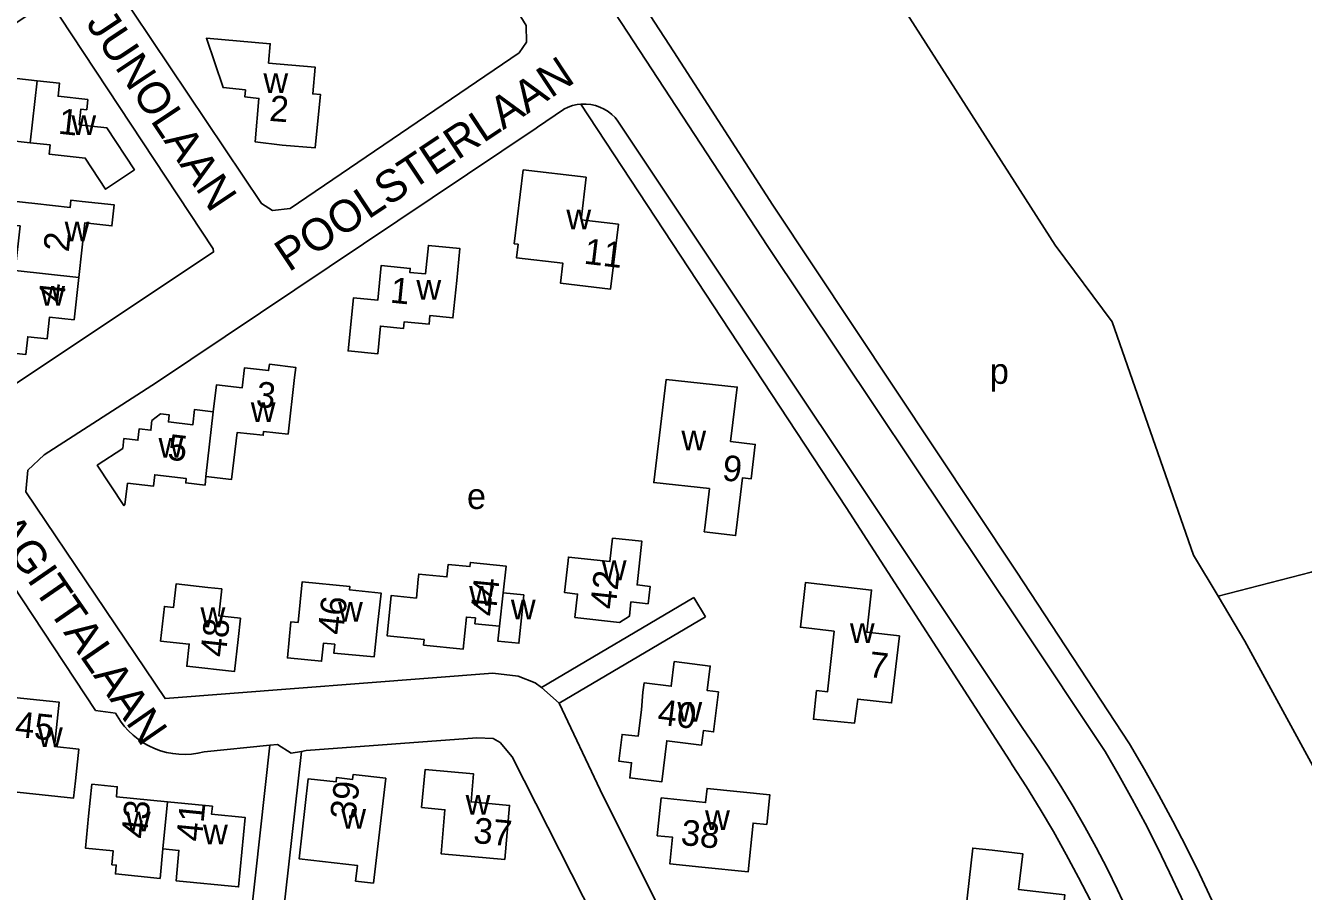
# Model space of a CAD drawing. Extents: x 161936 to 163647, y 386450 to 388633.
# Drawn here: x 163064.5 to 163263.9, y 386693.2 to 386828.3 of the extents above; entities that cross this region are included whole.
import ezdxf

# ---------------------------------------------------------------- set-up
doc = ezdxf.new("R2010")
doc.units = 0
for name, color, linetype in [('BLT_Basislijn', 7, 'Continuous'), ('BLT_Bebouwing', 7, 'Continuous'), ('BLT_Centroide', 7, 'Continuous'), ('BLT_Huisnummer', 7, 'Continuous'), ('BLT_Onderdoorgang_en_onderverdeling', 7, 'Continuous'), ('BLT_Onderverdeling_panden', 7, 'Continuous'), ('BLT_Straatnaam', 7, 'Continuous')]:
    doc.layers.add(name, color=color, linetype=linetype)

msp = doc.modelspace()

# ---------------------------------------------------------------- linework, layer by layer
at = {"layer": 'BLT_Basislijn'}
for p, q in [((163189.64, 386849.52), (163225.12, 386794.1)), ((163151.13, 386816.08), (163192.54, 386753.17)), ((163148.41, 386815.25), (163144.35, 386812.48)), ((163144.16, 386812.35), (163144.35, 386812.48)), ((163219.99, 386718.81), (163156.93, 386813.43)), ((163181.09, 386800.3), (163219.06, 386743.22)), ((163180.29, 386793.87), (163219.67, 386734.98)), ((163192.54, 386753.17), (163218.05, 386713.63)), ((163219.06, 386743.22), (163236.74, 386716.28)), ((163144.99, 386725.07), (163168.76, 386739.12)), ((163168.76, 386739.12), (163170.56, 386736.08)), ((163147.73, 386722.61), (163170.56, 386736.08)), ((163219.67, 386734.98), (163232.92, 386715.08)), ((163144.99, 386725.07), (163147.73, 386722.61)), ((163075.4, 386721.5), (163078.55, 386721.05)), ((163102.61, 386716.07), (163092.35, 386715.02)), ((163102.61, 386716.07), (163097.9, 386673.65)), ((163107.53, 386715.09), (163102.66, 386671.24)), ((163108.27, 386715.22), (163107.53, 386715.09))]:
    msp.add_line(p, q, dxfattribs=at)
for points in [[(163041.43, 387010.28), (163046.83, 386997.8), (163059.85, 386971.31), (163059.76, 386971.05), (163072.52, 386946.92), (163122.02, 386861.84), (163142.61, 386828.34), (163142.67, 386825.74), (163141.49, 386824.06), (163105.78, 386799.8), (163103.02, 386799.5), (163101.31, 386800.57), (163055.49, 386868.86), (163046.57, 386879.05), (163042.28, 386882.62), (163025.82, 386893.1), (163016.18, 386897.9), (163004.37, 386901.72), (162982.84, 386906.21), (162981.52, 386907.52), (162981.49, 386910.57), (162999.62, 387003.83), (162999.12, 387009.53), (162997.02, 387014.12)], [(163126.25, 386879.29), (163142.32, 386853.16), (163155.58, 386831.66), (163180.29, 386793.87)], [(163131.07, 386879.7), (163151.56, 386845.93), (163165.62, 386824.22), (163181.09, 386800.3)], [(162940.71, 386853.55), (162982.76, 386826.76), (162995.17, 386821.26), (163006.15, 386818.25), (163030.8, 386815.23), (163038.87, 386815.62), (163043.97, 386816.9), (163048.01, 386818.74), (163065.99, 386830.74), (163069.02, 386830.52), (163069.91, 386829.65), (163093.78, 386793.5), (163093.85, 386793.02), (163019.85, 386743.74), (163013.25, 386739.82), (163009.49, 386739.71), (163008.7, 386739.9), (162933.41, 386788.33)], [(163151.13, 386816.08), (163150.55, 386816.01), (163149.84, 386815.85), (163149.16, 386815.62), (163148.5, 386815.3), (163148.41, 386815.25)], [(163156.93, 386813.43), (163156.47, 386813.99), (163155.95, 386814.49), (163155.38, 386814.94), (163154.76, 386815.32), (163154.11, 386815.62), (163153.42, 386815.86), (163152.72, 386816.02), (163151.99, 386816.1), (163151.27, 386816.09), (163151.13, 386816.08)], [(163144.99, 386725.07), (163144, 386725.82), (163141.35, 386726.84), (163137.39, 386727.31), (163086.27, 386723.35), (163064.56, 386755.62), (163064.88, 386758.96), (163067.41, 386761.38), (163084.93, 386772.65), (163144.16, 386812.35)], [(163225.12, 386794.1), (163234.05, 386782.14), (163246.73, 386745.71), (163250.55, 386739.31)], [(163368.56, 386781.63), (163265.08, 386743.08), (163250.55, 386739.31)], [(163014.03, 386725.24), (163014.93, 386726.52), (163051.26, 386751.13), (163054.67, 386751.69), (163055.81, 386751.1), (163075.4, 386721.5)], [(163250.55, 386739.31), (163254.72, 386732.31), (163271.87, 386700.81)], [(163177.58, 386619.44), (163178.27, 386621.3), (163179.18, 386625.93), (163181.03, 386638.86), (163181.74, 386647.56), (163181.38, 386653.99), (163177.88, 386661.58), (163154.16, 386709.12), (163147.73, 386722.61)], [(163092.35, 386715.02), (163091.39, 386714.81), (163090.41, 386714.68), (163089.42, 386714.62), (163088.44, 386714.65), (163087.46, 386714.76), (163086.49, 386714.95), (163085.54, 386715.21), (163084.62, 386715.55), (163083.72, 386715.96), (163082.87, 386716.45), (163082.05, 386717), (163081.28, 386717.62), (163080.57, 386718.29), (163079.91, 386719.03), (163079.31, 386719.81), (163078.78, 386720.64), (163078.55, 386721.05)], [(163236.43, 386690.15), (163234.88, 386693.49), (163233.25, 386696.81), (163231.55, 386700.08), (163229.79, 386703.32), (163227.95, 386706.52), (163226.04, 386709.68), (163224.07, 386712.8), (163222.03, 386715.87), (163219.99, 386718.81)], [(163108.27, 386715.22), (163134.91, 386717.19), (163137.45, 386717.11), (163138.57, 386716.47), (163140.41, 386714.26), (163169.99, 386655.89), (163171.59, 386649.47), (163171.55, 386645.41), (163171.35, 386641.51), (163170.22, 386632.6), (163168.9, 386625.34)], [(163107.53, 386715.09), (163105.95, 386714.83), (163103.81, 386716.19), (163102.61, 386716.07)], [(163232.92, 386715.08), (163235.08, 386711.38), (163237.16, 386707.65), (163239.17, 386703.88), (163241.11, 386700.08), (163242.98, 386696.23), (163244.77, 386692.36), (163246.5, 386688.45), (163248.15, 386684.51), (163249.73, 386680.53), (163251.23, 386676.53), (163252.65, 386672.51), (163254.01, 386668.45), (163255.28, 386664.37), (163255.63, 386663.22)], [(163236.74, 386716.28), (163239.06, 386712.3), (163241.32, 386708.27), (163243.5, 386704.21), (163245.61, 386700.11), (163247.65, 386695.98), (163249.62, 386691.8), (163251.51, 386687.6), (163253.33, 386683.36), (163255.08, 386679.1), (163256.76, 386674.8), (163258.36, 386670.48), (163259.88, 386666.12), (163260.85, 386663.22)], [(163232.43, 386688.14), (163230.64, 386691.81), (163228.78, 386695.44), (163226.86, 386699.03), (163224.86, 386702.59), (163222.79, 386706.11), (163220.65, 386709.58), (163218.45, 386713.01), (163218.05, 386713.63)]]:
    msp.add_lwpolyline(points, dxfattribs=at)
at = {"layer": 'BLT_Bebouwing'}
msp.add_line((163092.65, 386758), (163092.5, 386756.62), dxfattribs=at)
for points in [[(163102.41, 386822.49), (163102.68, 386825.5), (163092.71, 386826.37), (163095.32, 386818.67), (163098.81, 386818.3), (163098.7, 386817.24), (163100.92, 386816.97), (163100.33, 386810.2), (163104.52, 386809.7), (163109.67, 386809.25), (163109.88, 386811.42)], [(163109.88, 386811.42), (163110.5, 386817.6), (163109.32, 386817.67), (163109.68, 386821.86), (163102.41, 386822.49)], [(163065.24, 386810.06), (163057.79, 386810.89), (163057.52, 386808.43), (163053.63, 386808.86), (163054.63, 386817.86), (163058.24, 386817.46), (163058.59, 386820.58), (163066.3, 386819.73)], [(163066.3, 386819.73), (163069.8, 386819.34), (163069.58, 386817.3), (163074.21, 386816.78), (163074.04, 386815.21), (163073.14, 386815.3), (163072.87, 386812.84), (163077.19, 386812.36), (163081.5, 386805.85), (163076.99, 386802.81), (163073.82, 386807.66), (163068.18, 386808.28), (163068.34, 386809.72), (163065.24, 386810.06)], [(163142.13, 386805.85), (163151.96, 386804.68), (163151.17, 386798.03), (163156.99, 386797.33), (163155.78, 386787.22), (163147.97, 386788.15), (163148.34, 386791.26), (163141.09, 386792.12), (163141.34, 386794.22), (163140.75, 386794.29), (163142.13, 386805.85)], [(163072.8, 386789.03), (163073.73, 386797.54), (163077.98, 386797.08), (163078.33, 386800.37), (163073.36, 386800.91), (163071.59, 386801.1), (163071.47, 386799.98), (163065.94, 386800.58), (163062.59, 386800.95), (163062.18, 386797.23), (163063.66, 386797.07), (163062.9, 386790.11)], [(163131.78, 386788.57), (163132.28, 386793.55), (163127.35, 386794.04), (163126.9, 386789.6), (163124.45, 386789.84), (163124.52, 386790.46), (163120.01, 386790.92), (163119.46, 386785.48), (163115.67, 386785.87), (163114.83, 386777.58), (163119.44, 386777.11), (163119.88, 386781.45), (163123.47, 386781.08), (163123.58, 386782.14), (163127.46, 386781.74), (163127.59, 386783.08), (163131.19, 386782.72), (163131.78, 386788.57)], [(163062.9, 386790.11), (163062.22, 386783.84), (163061.2, 386783.95), (163060.49, 386777.45), (163064.54, 386777.01), (163064.84, 386779.79), (163067.87, 386779.46), (163068.24, 386782.86), (163072.08, 386782.45), (163072.8, 386789.03)], [(163093.79, 386768.09), (163094.29, 386772.27), (163098.28, 386771.8), (163098.66, 386774.94), (163102.43, 386774.5), (163102.54, 386775.49), (163106.65, 386775.01), (163106.47, 386773.43), (163105.45, 386764.6), (163101.65, 386765.03), (163101.58, 386764.41), (163097.54, 386764.87), (163096.66, 386757.52), (163092.65, 386758)], [(163170.46, 386750), (163171.19, 386756.1), (163162.51, 386757.05), (163164.43, 386773.1), (163175.53, 386771.95), (163174.5, 386763.44), (163178.35, 386762.98), (163177.7, 386757.62), (163176.38, 386757.78), (163175.44, 386750)], [(163092.5, 386756.62), (163089.49, 386756.98), (163089.57, 386757.67), (163084.67, 386758.25), (163084.45, 386756.46), (163080.41, 386756.94), (163080.01, 386753.58), (163079.84, 386753.45), (163075.68, 386759.73), (163079.67, 386762.37), (163079.85, 386763.9), (163082.04, 386763.64), (163082.25, 386765.43), (163084.05, 386765.21), (163084.23, 386766.72), (163085.54, 386767.75), (163086.93, 386767.59), (163086.8, 386766.49), (163090.58, 386766.03), (163090.86, 386768.44), (163093.79, 386768.09)], [(163156.07, 386748.39), (163160.66, 386747.88), (163159.91, 386741.07), (163161.93, 386740.84), (163161.63, 386738.13), (163158.96, 386738.43), (163158.71, 386736.18), (163157.17, 386735.23), (163150.22, 386736), (163150.63, 386739.65), (163148.6, 386739.87), (163149.15, 386744.84), (163149.21, 386745.42), (163155.66, 386744.7), (163156.07, 386748.39)], [(163170.46, 386750), (163170.38, 386749.38), (163175.29, 386748.78), (163175.44, 386750)], [(163126.69, 386732.57), (163120.91, 386733.15), (163121.54, 386739.42), (163125.48, 386739.02), (163125.78, 386741.99), (163125.86, 386742.75), (163130.25, 386742.31), (163130.45, 386744.26), (163133.84, 386743.92), (163133.9, 386744.57), (163139.46, 386744.01), (163139.04, 386739.83)], [(163097.67, 386732.55), (163098.03, 386735.87), (163094.66, 386736.24), (163095.12, 386740.45), (163092.96, 386740.69), (163087.99, 386741.23), (163087.59, 386737.56), (163086.16, 386737.72), (163085.57, 386732.32), (163090.05, 386731.83), (163089.65, 386728.37), (163097.12, 386727.58), (163097.67, 386732.55)], [(163119.42, 386734.8), (163119.97, 386739.81), (163115.06, 386740.29), (163115.11, 386740.81), (163107.64, 386741.54), (163107.02, 386735.22), (163105.9, 386735.33), (163105.35, 386729.69), (163110.7, 386729.17), (163110.98, 386731.98), (163112.73, 386731.81), (163112.59, 386730.44), (163118.87, 386729.83), (163119.42, 386734.8)], [(163190.67, 386733.85), (163185.39, 386734.47), (163186.21, 386741.47), (163196.5, 386740.27), (163195.74, 386733.7), (163200.83, 386733.11), (163199.61, 386722.66), (163194.33, 386723.25), (163193.83, 386719.5), (163187.42, 386720.12), (163187.92, 386724.58), (163189.61, 386724.39), (163190.67, 386733.85)], [(163139.04, 386739.83), (163142.24, 386739.51), (163141.99, 386736.94)], [(163141.99, 386736.94), (163141.48, 386731.96), (163138.2, 386732.29), (163138.43, 386734.62)], [(163138.43, 386734.62), (163134.6, 386735.01), (163134.69, 386735.92), (163133.29, 386736.06), (163132.79, 386731.05), (163126.6, 386731.68), (163126.69, 386732.57)], [(163172, 386719.41), (163171.85, 386718.15), (163170.25, 386718.35), (163169.97, 386716.08), (163164.55, 386716.75), (163163.76, 386710.34), (163158.77, 386710.95), (163159.06, 386713.33), (163157.05, 386713.58), (163157.56, 386717.76), (163160.07, 386717.45), (163160.58, 386721.58), (163160.81, 386724.34), (163160.99, 386725.77), (163165.25, 386725.25), (163165.72, 386729.1), (163171.32, 386728.41), (163170.85, 386724.59), (163172.61, 386724.37), (163172, 386719.41)], [(163072.28, 386710.49), (163072.81, 386715.46), (163069.04, 386715.86), (163069.77, 386722.77), (163061.24, 386723.67), (163060.76, 386719.13), (163059.69, 386709.12), (163072, 386707.81), (163072.28, 386710.49)], [(163120.71, 386710.94), (163115.62, 386711.51), (163115.53, 386710.72), (163113.02, 386711.05), (163112.94, 386710.34), (163108.61, 386710.82), (163107.21, 386698.32), (163116.27, 386697.31), (163115.99, 386694.87), (163118.78, 386694.56), (163120.71, 386710.94)], [(163126.3, 386706.32), (163129.94, 386705.99), (163129.33, 386699.14), (163139.26, 386698.24), (163140.02, 386706.67), (163134, 386707.22), (163134.39, 386711.59), (163126.83, 386712.27), (163126.3, 386706.32)], [(163086.66, 386707.24), (163078.67, 386708.03), (163078.82, 386709.58), (163074.85, 386709.97), (163074.35, 386705), (163073.86, 386699.99), (163078.19, 386699.57), (163077.98, 386697.41), (163078.66, 386697.35), (163078.52, 386695.98), (163085.48, 386695.29), (163085.93, 386699.9)], [(163169.99, 386697.06), (163165.02, 386697.58), (163165.45, 386701.7), (163163.05, 386701.95), (163163.67, 386707.83), (163170.61, 386707.11), (163170.84, 386709.32), (163180.63, 386708.3), (163180.15, 386703.7), (163178.02, 386703.92), (163177.22, 386696.3), (163169.99, 386697.06)], [(163085.93, 386699.9), (163088.44, 386699.66), (163087.98, 386694.91), (163097.73, 386693.95), (163098.79, 386704.76), (163093.52, 386705.28), (163093.65, 386706.55), (163086.66, 386707.24)], [(163214.38, 386686.35), (163225.78, 386685.03), (163226.67, 386692.7), (163219.43, 386693.53), (163220.07, 386699.12), (163215.33, 386699.67), (163212.29, 386700.02), (163211.13, 386689.91), (163214.74, 386689.49), (163214.38, 386686.35)]]:
    msp.add_lwpolyline(points, dxfattribs=at)
at = {"layer": 'BLT_Onderdoorgang_en_onderverdeling'}
msp.add_line((163139.04, 386739.83), (163138.43, 386734.62), dxfattribs=at)
at = {"layer": 'BLT_Onderverdeling_panden'}
for p, q in [((163066.3, 386819.73), (163065.24, 386810.06)), ((163062.9, 386790.11), (163072.8, 386789.03)), ((163093.79, 386768.09), (163092.65, 386758)), ((163085.93, 386699.9), (163086.66, 386707.24))]:
    msp.add_line(p, q, dxfattribs=at)

# ---------------------------------------------------------------- texts
at = {"layer": 'BLT_Centroide'}
for s, p in [('w', (163101.61, 386817.83)), ('w', (163071.65, 386811.28)), ('w', (163148.88, 386796.55)), ('w', (163070.61, 386794.67)), ('w', (163125.48, 386785.56)), ('w', (163066.8, 386784.64)), ('p', (163214.94, 386772.44)), ('w', (163099.64, 386766.5)), ('w', (163166.82, 386762.08)), ('w', (163085.25, 386760.94)), ('e', (163133.37, 386752.92)), ('w', (163154.4, 386741.81)), ('w', (163133.72, 386737.81)), ('w', (163113.26, 386735.34)), ('w', (163140.22, 386735.7)), ('w', (163091.8, 386734.48)), ('w', (163193.11, 386732.03)), ('w', (163166.2, 386719.72)), ('w', (163066.44, 386715.77)), ('w', (163133.16, 386705.23)), ('w', (163080.16, 386702.62)), ('w', (163113.76, 386703.03)), ('w', (163170.52, 386702.81)), ('w', (163092.2, 386700.59))]:
    msp.add_text(s, height=4, dxfattribs=at).set_placement(p)
at = {"layer": 'BLT_Huisnummer'}
for s, rotation, p in [('2', 355.552, (163102.44, 386813.48)), ('1', 353.6527, (163069.49, 386811.49)), ('2', 83.789, (163071.24, 386792.92)), ('11', 353.2153, (163151.5, 386791.21)), ('1', 354.2393, (163121.28, 386785.13)), ('4', 83.789, (163070.47, 386785.02)), ('3', 353.5539, (163100.32, 386768.89)), ('5', 353.1899, (163086.53, 386760.65)), ('9', 353.1118, (163173.06, 386757.43)), ('42', 83.6607, (163156.54, 386737.17)), ('44', 84.2519, (163137.86, 386736.07)), ('46', 83.6737, (163114.03, 386733.17)), ('48', 83.7661, (163095.72, 386729.7)), ('7', 353.3234, (163195.89, 386726.74)), ('40', 352.9737, (163162.97, 386719.31)), ('45', 353.9318, (163062.74, 386717.41)), ('39', 83.2555, (163115.95, 386704.31)), ('43', 84.3667, (163083.39, 386701.38)), ('41', 84.3687, (163091.98, 386700.93)), ('37', 354.8544, (163134.27, 386700.82)), ('38', 354.0078, (163166.62, 386700.53))]:
    msp.add_text(s, height=4, rotation=rotation, dxfattribs=at).set_placement(p)
at = {"layer": 'BLT_Straatnaam'}
for s, height, rotation, p in [('JUNOLAAN', 5, 303.6325, (163073.82, 386828.67)), ('POOLSTERLAAN', 5, 33.574, (163105.58, 386789.81)), ('SAGITTALAAN', 4.9999, 304.6333, (163056.6, 386753.55))]:
    msp.add_text(s, height=height, rotation=rotation, dxfattribs=at).set_placement(p)

doc.saveas('drawing.dxf')
